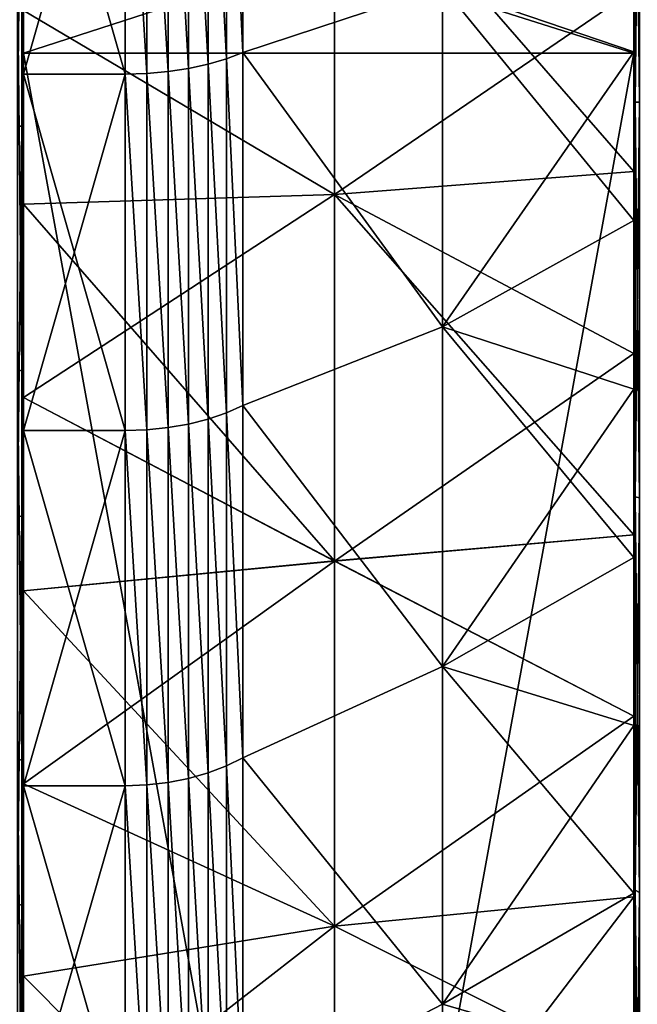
# Model space of a CAD drawing. Header units: metres. Extents: x -2 to 85, y -75 to 96.
# Tile 337 of 444: x 68.34 to 70.16, y 25.2 to 28.1. Entities that reach past the tile are written whole.
import ezdxf

# ---------------------------------------------------------------- set-up
doc = ezdxf.new("R2010")
doc.units = ezdxf.units.M
doc.layers.add('solid_20204500', color=7, linetype='CONTINUOUS')

msp = doc.modelspace()

# ---------------------------------------------------------------- linework, layer by layer
at = {"layer": 'solid_20204500'}
for points in [[(68.948715, 29.026817, -19.57391), (68.997269, 28.001837, -19.559551), (68.997269, 29.042772, -19.531734)], [(68.948715, 29.026829, 19.573908), (68.997269, 29.042772, 19.531734), (68.997269, 28.001837, 19.559551)], [(68.997269, 29.042772, -19.531734), (68.997269, 28.001837, -19.559551), (69.585594, 28.196381, -18.97237)], [(68.997269, 28.001837, 19.559551), (68.997269, 29.042772, 19.531734), (69.585594, 28.196375, 18.97237)], [(68.837318, 29.002718, 19.637928), (68.837318, 27.954584, 19.66346), (68.776535, 28.994946, 19.658516)], [(68.837318, 27.954576, -19.66346), (68.837318, 29.00271, -19.63793), (68.776535, 28.994934, -19.658516)], [(68.895027, 29.01339, 19.609573), (68.895027, 27.967176, 19.635714), (68.837318, 29.002718, 19.637928)], [(68.895027, 27.967157, -19.635714), (68.895027, 29.013371, -19.609575), (68.837318, 29.00271, -19.63793)], [(68.895027, 27.967176, 19.635714), (68.837318, 27.954584, 19.66346), (68.837318, 29.002718, 19.637928)], [(68.895027, 27.967157, -19.635714), (68.837318, 29.00271, -19.63793), (68.837318, 27.954576, -19.66346)], [(68.948715, 29.026829, 19.573908), (68.948715, 27.983032, 19.600815), (68.895027, 29.01339, 19.609573)], [(68.948715, 27.983021, -19.600815), (68.948715, 29.026817, -19.57391), (68.895027, 29.013371, -19.609575)], [(68.948715, 27.983032, 19.600815), (68.895027, 27.967176, 19.635714), (68.895027, 29.01339, 19.609573)], [(68.948715, 27.983021, -19.600815), (68.895027, 29.013371, -19.609575), (68.895027, 27.967157, -19.635714)], [(68.948715, 29.026829, 19.573908), (68.997269, 28.001837, 19.559551), (68.948715, 27.983032, 19.600815)], [(68.948715, 27.983021, -19.600815), (68.997269, 28.001837, -19.559551), (68.948715, 29.026817, -19.57391)], [(70.154274, 29.019241, 23.042732), (70.150002, 28.493668, 22.994684), (70.150002, 27.902956, 22.999792)], [(70.154274, 27.855499, 23.06481), (70.154274, 29.019241, 23.042732), (70.150002, 27.902956, 22.999792)], [(70.154274, 29.019241, -23.042732), (70.154274, 27.855499, -23.06481), (70.150002, 28.493668, -22.994684)], [(70.167053, 29.022078, 23.106878), (70.154274, 29.019241, 23.042732), (70.154274, 27.855499, 23.06481)], [(70.167053, 27.855097, 23.129019), (70.167053, 29.022078, 23.106878), (70.154274, 27.855499, 23.06481)], [(70.167053, 29.022078, -23.106878), (70.167053, 27.855097, -23.129019), (70.154274, 29.019241, -23.042732)], [(70.167053, 27.855097, -23.129019), (70.154274, 27.855499, -23.06481), (70.154274, 29.019241, -23.042732)], [(68.649818, 28.988335, 19.675192), (68.649818, 27.937664, 19.699902), (68.349998, 28.988321, 19.675194)], [(68.649818, 28.988335, -19.675192), (68.349998, 28.988321, -19.675194), (68.349998, 27.937521, -19.699886)], [(68.649818, 27.937664, -19.699902), (68.649818, 28.988335, -19.675192), (68.349998, 27.937521, -19.699886)], [(68.349998, 28.570158, 8.987048), (68.349998, 28.988321, 19.675194), (68.349998, 27.937521, 19.699886)], [(68.649818, 27.937664, 19.699902), (68.349998, 27.937521, 19.699886), (68.349998, 28.988321, 19.675194)], [(68.349998, 28, -9.005123), (68.349998, 27.937521, -19.699886), (68.349998, 28.988321, -19.675194)], [(68.349998, 28.570158, -8.987048), (68.349998, 28, -9.005123), (68.349998, 28.988321, -19.675194)], [(68.713669, 27.939743, -19.695814), (68.713669, 28.990122, -19.671003), (68.649818, 28.988335, -19.675192)], [(68.713669, 28.99012, 19.671003), (68.713669, 27.939741, 19.695814), (68.649818, 28.988335, 19.675192)], [(68.713669, 27.939741, 19.695814), (68.649818, 27.937664, 19.699902), (68.649818, 28.988335, 19.675192)], [(68.713669, 27.939743, -19.695814), (68.649818, 28.988335, -19.675192), (68.649818, 27.937664, -19.699902)], [(68.776535, 28.994946, 19.658516), (68.776535, 27.945417, 19.683601), (68.713669, 28.99012, 19.671003)], [(68.776535, 27.945404, -19.683601), (68.776535, 28.994934, -19.658516), (68.713669, 28.990122, -19.671003)], [(68.776535, 27.945404, -19.683601), (68.713669, 28.990122, -19.671003), (68.713669, 27.939743, -19.695814)], [(68.776535, 27.945417, 19.683601), (68.713669, 27.939741, 19.695814), (68.713669, 28.99012, 19.671003)], [(68.837318, 27.954584, 19.66346), (68.776535, 27.945417, 19.683601), (68.776535, 28.994946, 19.658516)], [(68.837318, 27.954576, -19.66346), (68.776535, 28.994934, -19.658516), (68.776535, 27.945404, -19.683601)], [(68.332428, 28.937132, 23.100317), (68.332428, 27.784512, 23.118313), (68.345589, 28.934492, 23.035225)], [(68.345589, 28.934492, 23.035225), (68.332428, 27.784512, 23.118313), (68.345589, 27.78512, 23.053171)], [(68.345589, 28.934492, 23.035225), (68.345589, 27.78512, 23.053171), (68.349998, 28.37801, 22.984804)], [(69.267471, 27.583502, -21.083767), (68.349998, 28.126007, -21.886503), (69.267471, 28.665342, -21.077383)], [(69.267471, 28.665279, 21.077385), (68.349998, 28.126007, 21.886503), (69.267471, 27.583439, 21.083767)], [(69.267471, 28.665342, -21.077383), (70.150002, 28.186832, -20.249577), (70.150002, 27.650642, -20.247419)], [(69.267471, 27.583502, -21.083767), (69.267471, 28.665342, -21.077383), (70.150002, 27.650642, -20.247419)], [(69.267471, 28.665279, 21.077385), (69.267471, 27.583439, 21.083767), (70.150002, 28.186832, 20.249577)], [(70.150002, 28.58308, 9.017701), (68.349998, 28.570158, 8.987048), (68.349998, 28, 9.005123)], [(70.150002, 28.58308, 9.017701), (68.349998, 28, 9.005123), (70.150002, 28, 9.036542)], [(70.150002, 28, -9.036542), (68.349998, 28.570158, -8.987048), (70.150002, 28.58308, -9.017701)], [(68.349998, 28.570158, 8.987048), (68.349998, 27.937521, 19.699886), (68.349998, 28, 9.005123)], [(70.150002, 28, -9.036542), (68.349998, 28, -9.005123), (68.349998, 28.570158, -8.987048)], [(70.150002, 28.58308, 9.017701), (70.150002, 28, 9.036542), (70.150002, 28.501484, 18.368967)], [(70.150002, 28.58308, -9.017701), (70.150002, 28.501484, -18.368967), (70.150002, 28.004238, -18.375814)], [(70.150002, 28, -9.036542), (70.150002, 28.58308, -9.017701), (70.150002, 28.004238, -18.375814)], [(70.150002, 28.004238, -18.375814), (70.150002, 28.501484, -18.368967), (69.585594, 28.196381, -18.97237)], [(70.150002, 28.501484, 18.368967), (70.150002, 28.004238, 18.375814), (69.585594, 28.196375, 18.97237)], [(70.150002, 28, 9.036542), (70.150002, 28.004238, 18.375814), (70.150002, 28.501484, 18.368967)], [(70.150002, 28.493668, -22.994684), (70.150002, 27.902956, -22.999792), (70.150002, 28.186832, -20.249577)], [(70.150002, 27.902956, 22.999792), (70.150002, 28.493668, 22.994684), (70.150002, 28.186832, 20.249577)], [(70.154274, 27.855499, -23.06481), (70.150002, 27.902956, -22.999792), (70.150002, 28.493668, -22.994684)], [(68.345589, 27.78512, 23.053171), (68.349998, 27.785736, 22.986925), (68.349998, 28.37801, 22.984804)], [(68.349998, 28.126007, 21.886503), (68.349998, 28.37801, 22.984804), (68.349998, 27.785736, 22.986925)], [(68.332428, 28.215488, -23.118313), (68.345589, 28.21488, -23.053171), (68.345589, 27.065508, -23.035225)], [(68.332428, 27.062868, -23.100317), (68.332428, 28.215488, -23.118313), (68.345589, 27.065508, -23.035225)], [(68.345589, 28.21488, -23.053171), (68.349998, 28.214264, -22.986925), (68.349998, 27.62199, -22.984804)], [(68.345589, 27.065508, -23.035225), (68.345589, 28.21488, -23.053171), (68.349998, 27.62199, -22.984804)], [(68.349998, 28.126007, -21.886503), (68.349998, 27.62199, -22.984804), (68.349998, 28.214264, -22.986925)], [(68.997269, 28.001837, -19.559551), (69.585594, 27.193003, -18.956217), (69.585594, 28.196381, -18.97237)], [(68.997269, 28.001837, 19.559551), (69.585594, 28.196375, 18.97237), (69.585594, 27.192997, 18.956217)], [(69.267471, 27.583439, 21.083767), (70.150002, 27.650642, 20.247419), (70.150002, 28.186832, 20.249577)], [(70.150002, 28.004238, -18.375814), (69.585594, 28.196381, -18.97237), (69.585594, 27.193003, -18.956217)], [(70.150002, 27.506592, 18.369175), (69.585594, 27.192997, 18.956217), (69.585594, 28.196375, 18.97237)], [(70.150002, 28.004238, 18.375814), (70.150002, 27.506592, 18.369175), (69.585594, 28.196375, 18.97237)], [(70.150002, 27.902956, -22.999792), (70.150002, 27.650642, -20.247419), (70.150002, 28.186832, -20.249577)], [(70.150002, 27.902956, 22.999792), (70.150002, 28.186832, 20.249577), (70.150002, 27.650642, 20.247419)], [(68.349998, 28.126007, -21.886503), (68.349998, 27.55513, -21.88236), (68.349998, 27.62199, -22.984804)], [(68.349998, 27.55513, 21.88236), (68.349998, 28.126007, 21.886503), (68.349998, 27.785736, 22.986925)], [(69.267471, 27.583502, -21.083767), (68.349998, 27.55513, -21.88236), (68.349998, 28.126007, -21.886503)], [(69.267471, 27.583439, 21.083767), (68.349998, 28.126007, 21.886503), (68.349998, 27.55513, 21.88236)], [(68.349998, 28, 9.005123), (68.349998, 19.787594, 17.906601), (68.349998, 18.844231, 17.443087)], [(68.349998, 18.144573, 9.005123), (68.349998, 28, 9.005123), (68.349998, 18.844231, 17.443087)], [(68.349998, 28, 9.005123), (68.349998, 20.754349, 18.319115), (68.349998, 19.787594, 17.906601)], [(68.349998, 28, 9.005123), (68.349998, 21.741369, 18.679373), (68.349998, 20.754349, 18.319115)], [(68.349998, 28, 9.005123), (68.349998, 22.746552, 18.986609), (68.349998, 21.741369, 18.679373)], [(68.349998, 28, 9.005123), (68.349998, 23.766697, 19.239765), (68.349998, 22.746552, 18.986609)], [(68.349998, 28, 9.005123), (68.349998, 24.798521, 19.438105), (68.349998, 23.766697, 19.239765)], [(68.349998, 28, 9.005123), (68.349998, 25.839821, 19.581205), (68.349998, 24.798521, 19.438105)], [(68.349998, 28, 9.005123), (68.349998, 26.887276, 19.668535), (68.349998, 25.839821, 19.581205)], [(68.349998, 28, 9.005123), (68.349998, 27.937521, 19.699886), (68.349998, 26.887276, 19.668535)], [(68.349998, 28, -9.005123), (68.349998, 18.144573, -9.005123), (68.349998, 27.937521, -19.699886)], [(70.150002, 28, 9.036542), (68.349998, 28, 9.005123), (68.349998, 18.144573, 9.005123)], [(70.150002, 28, 9.036542), (68.349998, 18.144573, 9.005123), (70.150002, 18.113153, 9.036542)], [(70.150002, 18.113153, -9.036542), (68.349998, 18.144573, -9.005123), (68.349998, 28, -9.005123)], [(70.150002, 18.113153, -9.036542), (68.349998, 28, -9.005123), (70.150002, 28, -9.036542)], [(68.948715, 27.983032, 19.600815), (68.948715, 26.939283, 19.572102), (68.895027, 27.967176, 19.635714)], [(68.948715, 26.939272, -19.5721), (68.948715, 27.983021, -19.600815), (68.895027, 27.967157, -19.635714)], [(68.948715, 27.983021, -19.600815), (68.997269, 26.960894, -19.531929), (68.997269, 28.001837, -19.559551)], [(68.948715, 27.983032, 19.600815), (68.997269, 28.001837, 19.559551), (68.997269, 26.960894, 19.531929)], [(68.948715, 27.983032, 19.600815), (68.997269, 26.960894, 19.531929), (68.948715, 26.939283, 19.572102)], [(68.948715, 26.939272, -19.5721), (68.997269, 26.960894, -19.531929), (68.948715, 27.983021, -19.600815)], [(68.997269, 28.001837, -19.559551), (68.997269, 26.960894, -19.531929), (69.585594, 27.193003, -18.956217)], [(68.997269, 26.960894, 19.531929), (68.997269, 28.001837, 19.559551), (69.585594, 27.192997, 18.956217)], [(70.150002, 27.506592, -18.369175), (70.150002, 28.004238, -18.375814), (69.585594, 27.193003, -18.956217)], [(70.150002, 28, 9.036542), (70.150002, 27.506592, 18.369175), (70.150002, 28.004238, 18.375814)], [(70.150002, 28, -9.036542), (70.150002, 28.004238, -18.375814), (70.150002, 27.506592, -18.369175)], [(70.150002, 28, 9.036542), (70.150002, 18.113153, 9.036542), (70.150002, 27.506592, 18.369175)], [(70.150002, 28, -9.036542), (70.150002, 27.506592, -18.369175), (70.150002, 27.009253, -18.349085)], [(70.150002, 28, -9.036542), (70.150002, 27.009253, -18.349085), (70.150002, 26.513096, -18.315557)], [(70.150002, 28, -9.036542), (70.150002, 26.513096, -18.315557), (70.150002, 26.017612, -18.268559)], [(70.150002, 28, -9.036542), (70.150002, 26.017612, -18.268559), (70.150002, 25.523558, -18.208178)], [(70.150002, 28, -9.036542), (70.150002, 25.523558, -18.208178), (70.150002, 25.031761, -18.134501)], [(70.150002, 28, -9.036542), (70.150002, 25.031761, -18.134501), (70.150002, 24.541708, -18.047445)], [(70.150002, 28, -9.036542), (70.150002, 24.541708, -18.047445), (70.150002, 24.054199, -17.947178)], [(70.150002, 28, -9.036542), (70.150002, 24.054199, -17.947178), (70.150002, 23.570004, -17.833834)], [(70.150002, 28, -9.036542), (70.150002, 23.570004, -17.833834), (70.150002, 23.088615, -17.707296)], [(70.150002, 28, -9.036542), (70.150002, 23.088615, -17.707296), (70.150002, 22.610867, -17.567806)], [(70.150002, 28, -9.036542), (70.150002, 22.610867, -17.567806), (70.150002, 22.137463, -17.415543)], [(70.150002, 28, -9.036542), (70.150002, 22.137463, -17.415543), (70.150002, 21.667917, -17.250357)], [(70.150002, 28, -9.036542), (70.150002, 21.667917, -17.250357), (70.150002, 21.203083, -17.072565)], [(70.150002, 28, -9.036542), (70.150002, 21.203083, -17.072565), (70.150002, 20.743587, -16.882385)], [(70.150002, 28, -9.036542), (70.150002, 20.743587, -16.882385), (70.150002, 20.288984, -16.679638)], [(70.150002, 28, -9.036542), (70.150002, 20.288984, -16.679638), (70.150002, 19.840128, -16.464724)], [(70.150002, 28, -9.036542), (70.150002, 19.840128, -16.464724), (70.150002, 19.397573, -16.237877)], [(70.150002, 28, -9.036542), (70.150002, 19.397573, -16.237877), (70.150002, 18.960911, -15.998905)], [(70.150002, 28, -9.036542), (70.150002, 18.960911, -15.998905), (70.150002, 18.530994, -15.748288)], [(70.150002, 18.113153, -9.036542), (70.150002, 28, -9.036542), (70.150002, 18.530994, -15.748288)], [(68.837318, 27.954584, 19.66346), (68.837318, 26.906578, 19.633087), (68.776535, 27.945417, 19.683601)], [(68.837318, 26.906572, -19.633087), (68.837318, 27.954576, -19.66346), (68.776535, 27.945404, -19.683601)], [(68.895027, 27.967176, 19.635714), (68.895027, 26.921057, 19.606077), (68.837318, 27.954584, 19.66346)], [(68.895027, 26.921038, -19.606075), (68.895027, 27.967157, -19.635714), (68.837318, 27.954576, -19.66346)], [(68.895027, 26.921057, 19.606077), (68.837318, 26.906578, 19.633087), (68.837318, 27.954584, 19.66346)], [(68.895027, 26.921038, -19.606075), (68.837318, 27.954576, -19.66346), (68.837318, 26.906572, -19.633087)], [(68.948715, 26.939283, 19.572102), (68.895027, 26.921057, 19.606077), (68.895027, 27.967176, 19.635714)], [(68.948715, 26.939272, -19.5721), (68.895027, 27.967157, -19.635714), (68.895027, 26.921038, -19.606075)], [(68.649818, 27.937664, 19.699902), (68.649818, 26.887171, 19.668543), (68.349998, 27.937521, 19.699886)], [(68.649818, 27.937664, -19.699902), (68.349998, 27.937521, -19.699886), (68.349998, 26.887276, -19.668535)], [(68.649818, 26.887171, -19.668543), (68.649818, 27.937664, -19.699902), (68.349998, 26.887276, -19.668535)], [(68.649818, 26.887171, 19.668543), (68.349998, 26.887276, 19.668535), (68.349998, 27.937521, 19.699886)], [(68.349998, 18.144573, -9.005123), (68.349998, 26.887276, -19.668535), (68.349998, 27.937521, -19.699886)], [(68.713669, 26.889534, -19.664577), (68.713669, 27.939743, -19.695814), (68.649818, 27.937664, -19.699902)], [(68.713669, 27.939741, 19.695814), (68.713669, 26.889532, 19.664577), (68.649818, 27.937664, 19.699902)], [(68.713669, 26.889532, 19.664577), (68.649818, 26.887171, 19.668543), (68.649818, 27.937664, 19.699902)], [(68.713669, 26.889534, -19.664577), (68.649818, 27.937664, -19.699902), (68.649818, 26.887171, -19.668543)], [(68.776535, 27.945417, 19.683601), (68.776535, 26.896042, 19.652695), (68.713669, 27.939741, 19.695814)], [(68.776535, 26.89603, -19.652695), (68.776535, 27.945404, -19.683601), (68.713669, 27.939743, -19.695814)], [(68.776535, 26.89603, -19.652695), (68.713669, 27.939743, -19.695814), (68.713669, 26.889534, -19.664577)], [(68.776535, 26.896042, 19.652695), (68.713669, 26.889532, 19.664577), (68.713669, 27.939741, 19.695814)], [(68.837318, 26.906578, 19.633087), (68.776535, 26.896042, 19.652695), (68.776535, 27.945417, 19.683601)], [(68.837318, 26.906572, -19.633087), (68.776535, 27.945404, -19.683601), (68.776535, 26.89603, -19.652695)], [(70.150002, 27.902956, -22.999792), (70.150002, 27.312662, -22.989717), (70.150002, 27.650642, -20.247419)], [(70.150002, 27.312662, 22.989717), (70.150002, 27.902956, 22.999792), (70.150002, 27.650642, 20.247419)], [(70.154274, 27.855499, 23.06481), (70.150002, 27.902956, 22.999792), (70.150002, 27.312662, 22.989717)], [(70.154274, 27.855499, -23.06481), (70.150002, 27.312662, -22.989717), (70.150002, 27.902956, -22.999792)], [(70.154274, 27.855499, 23.06481), (70.150002, 27.312662, 22.989717), (70.150002, 26.722319, 22.964466)], [(70.154274, 26.692125, 23.028152), (70.154274, 27.855499, 23.06481), (70.150002, 26.722319, 22.964466)], [(70.154274, 27.855499, -23.06481), (70.154274, 26.692125, -23.028152), (70.150002, 27.312662, -22.989717)], [(70.167053, 27.855097, 23.129019), (70.154274, 27.855499, 23.06481), (70.154274, 26.692125, 23.028152)], [(70.167053, 26.688484, -23.092258), (70.154274, 26.692125, -23.028152), (70.154274, 27.855499, -23.06481)], [(70.167053, 27.855097, -23.129019), (70.167053, 26.688484, -23.092258), (70.154274, 27.855499, -23.06481)], [(70.167053, 26.688484, 23.092258), (70.167053, 27.855097, 23.129019), (70.154274, 26.692125, 23.028152)], [(68.332428, 26.632427, 23.078835), (68.345589, 26.63628, 23.013803), (68.345589, 27.78512, 23.053171)], [(68.332428, 27.784512, 23.118313), (68.332428, 26.632427, 23.078835), (68.345589, 27.78512, 23.053171)], [(68.345589, 26.63628, 23.013803), (68.349998, 27.19359, 22.973764), (68.349998, 27.785736, 22.986925)], [(68.345589, 27.78512, 23.053171), (68.345589, 26.63628, 23.013803), (68.349998, 27.785736, 22.986925)], [(68.349998, 27.55513, 21.88236), (68.349998, 27.785736, 22.986925), (68.349998, 27.19359, 22.973764)], [(69.267471, 27.583502, -21.083767), (70.150002, 27.650642, -20.247419), (70.150002, 27.114922, -20.231098)], [(69.267471, 27.583439, 21.083767), (70.150002, 27.114922, 20.231098), (70.150002, 27.650642, 20.247419)], [(70.150002, 27.312662, -22.989717), (70.150002, 27.114922, -20.231098), (70.150002, 27.650642, -20.247419)], [(70.150002, 27.312662, 22.989717), (70.150002, 27.650642, 20.247419), (70.150002, 27.114922, 20.231098)], [(68.345589, 27.065508, -23.035225), (68.349998, 27.62199, -22.984804), (68.349998, 27.030638, -22.967478)], [(68.349998, 27.55513, -21.88236), (68.349998, 27.030638, -22.967478), (68.349998, 27.62199, -22.984804)], [(69.267471, 26.502758, -21.034662), (68.349998, 27.55513, -21.88236), (69.267471, 27.583502, -21.083767)], [(69.267471, 27.583439, 21.083767), (68.349998, 27.55513, 21.88236), (68.349998, 26.984819, 21.863316)], [(69.267471, 27.583439, 21.083767), (68.349998, 26.984819, 21.863316), (69.267471, 26.502695, 21.034657)], [(69.267471, 27.583502, -21.083767), (70.150002, 27.114922, -20.231098), (70.150002, 26.580069, -20.200596)], [(69.267471, 26.502758, -21.034662), (69.267471, 27.583502, -21.083767), (70.150002, 26.580069, -20.200596)], [(69.267471, 27.583439, 21.083767), (69.267471, 26.502695, 21.034657), (70.150002, 27.114922, 20.231098)], [(68.349998, 27.55513, -21.88236), (68.349998, 26.984819, -21.863316), (68.349998, 27.030638, -22.967478)], [(68.349998, 26.984819, 21.863316), (68.349998, 27.55513, 21.88236), (68.349998, 27.19359, 22.973764)], [(69.267471, 26.502758, -21.034662), (68.349998, 26.984819, -21.863316), (68.349998, 27.55513, -21.88236)], [(70.150002, 27.009253, -18.349085), (70.150002, 27.506592, -18.369175), (69.585594, 27.193003, -18.956217)], [(70.150002, 27.506592, 18.369175), (70.150002, 27.009253, 18.349085), (69.585594, 27.192997, 18.956217)], [(70.150002, 18.113153, 9.036542), (70.150002, 27.009253, 18.349085), (70.150002, 27.506592, 18.369175)], [(70.150002, 27.312662, -22.989717), (70.150002, 26.722319, -22.964466), (70.150002, 27.114922, -20.231098)], [(70.150002, 26.722319, 22.964466), (70.150002, 27.312662, 22.989717), (70.150002, 27.114922, 20.231098)], [(70.154274, 26.692125, -23.028152), (70.150002, 26.722319, -22.964466), (70.150002, 27.312662, -22.989717)], [(68.345589, 26.63628, 23.013803), (68.349998, 26.602652, 22.945415), (68.349998, 27.19359, 22.973764)], [(68.349998, 26.984819, 21.863316), (68.349998, 27.19359, 22.973764), (68.349998, 26.602652, 22.945415)], [(68.997269, 26.960894, -19.531929), (69.585594, 26.191881, -18.887035), (69.585594, 27.193003, -18.956217)], [(68.997269, 26.960894, 19.531929), (69.585594, 27.192997, 18.956217), (69.585594, 26.191877, 18.887035)], [(70.150002, 27.009253, -18.349085), (69.585594, 27.193003, -18.956217), (69.585594, 26.191881, -18.887035)], [(70.150002, 26.513096, 18.315557), (69.585594, 26.191877, 18.887035), (69.585594, 27.192997, 18.956217)], [(70.150002, 27.009253, 18.349085), (70.150002, 26.513096, 18.315557), (69.585594, 27.192997, 18.956217)], [(69.267471, 26.502695, 21.034657), (70.150002, 26.580069, 20.200596), (70.150002, 27.114922, 20.231098)], [(70.150002, 26.722319, -22.964466), (70.150002, 26.580069, -20.200596), (70.150002, 27.114922, -20.231098)], [(70.150002, 26.722319, 22.964466), (70.150002, 27.114922, 20.231098), (70.150002, 26.580069, 20.200596)], [(68.332428, 27.062868, -23.100317), (68.345589, 27.065508, -23.035225), (68.345589, 25.918459, -22.960011)], [(68.332428, 25.912577, -23.024889), (68.332428, 27.062868, -23.100317), (68.345589, 25.918459, -22.960011)], [(68.345589, 27.065508, -23.035225), (68.349998, 27.030638, -22.967478), (68.349998, 26.440207, -22.934944)], [(68.345589, 25.918459, -22.960011), (68.345589, 27.065508, -23.035225), (68.349998, 26.440207, -22.934944)], [(68.349998, 26.984819, -21.863316), (68.349998, 26.440207, -22.934944), (68.349998, 27.030638, -22.967478)], [(70.150002, 26.513096, -18.315557), (70.150002, 27.009253, -18.349085), (69.585594, 26.191881, -18.887035)], [(70.150002, 18.113153, 9.036542), (70.150002, 26.513096, 18.315557), (70.150002, 27.009253, 18.349085)], [(68.349998, 26.984819, -21.863316), (68.349998, 26.414707, -21.829378), (68.349998, 26.440207, -22.934944)], [(68.349998, 26.414707, 21.829378), (68.349998, 26.984819, 21.863316), (68.349998, 26.602652, 22.945415)], [(69.267471, 26.502758, -21.034662), (68.349998, 26.414707, -21.829378), (68.349998, 26.984819, -21.863316)], [(69.267471, 26.502695, 21.034657), (68.349998, 26.984819, 21.863316), (68.349998, 26.414707, 21.829378)], [(68.948715, 26.939283, 19.572102), (68.948715, 25.898544, 19.487846), (68.895027, 26.921057, 19.606077)], [(68.948715, 25.898533, -19.487844), (68.948715, 26.939272, -19.5721), (68.895027, 26.921038, -19.606075)], [(68.948715, 26.939272, -19.5721), (68.997269, 25.922897, -19.44895), (68.997269, 26.960894, -19.531929)], [(68.948715, 26.939283, 19.572102), (68.997269, 26.960894, 19.531929), (68.997269, 25.922897, 19.44895)], [(68.948715, 26.939283, 19.572102), (68.997269, 25.922897, 19.44895), (68.948715, 25.898544, 19.487846)], [(68.948715, 25.898533, -19.487844), (68.997269, 25.922897, -19.44895), (68.948715, 26.939272, -19.5721)], [(68.997269, 26.960894, -19.531929), (68.997269, 25.922897, -19.44895), (69.585594, 26.191881, -18.887035)], [(68.997269, 25.922897, 19.44895), (68.997269, 26.960894, 19.531929), (69.585594, 26.191877, 18.887035)], [(68.895027, 26.921057, 19.606077), (68.895027, 25.878, 19.520744), (68.837318, 26.906578, 19.633087)], [(68.895027, 25.877983, -19.520742), (68.895027, 26.921038, -19.606075), (68.837318, 26.906572, -19.633087)], [(68.948715, 25.898544, 19.487846), (68.895027, 25.878, 19.520744), (68.895027, 26.921057, 19.606077)], [(68.948715, 25.898533, -19.487844), (68.895027, 26.921038, -19.606075), (68.895027, 25.877983, -19.520742)], [(68.649818, 25.839846, 19.581209), (68.349998, 25.839821, 19.581205), (68.349998, 26.887276, 19.668535)], [(68.649818, 26.887171, 19.668543), (68.649818, 25.839846, 19.581209), (68.349998, 26.887276, 19.668535)], [(68.349998, 18.144573, -9.005123), (68.349998, 25.839821, -19.581205), (68.349998, 26.887276, -19.668535)], [(68.649818, 26.887171, -19.668543), (68.349998, 26.887276, -19.668535), (68.349998, 25.839821, -19.581205)], [(68.649818, 25.839846, -19.581209), (68.649818, 26.887171, -19.668543), (68.349998, 25.839821, -19.581205)], [(68.713669, 25.842485, -19.577381), (68.713669, 26.889534, -19.664577), (68.649818, 26.887171, -19.668543)], [(68.713669, 26.889532, 19.664577), (68.713669, 25.842484, 19.577381), (68.649818, 26.887171, 19.668543)], [(68.713669, 25.842484, 19.577381), (68.649818, 25.839846, 19.581209), (68.649818, 26.887171, 19.668543)], [(68.713669, 25.842485, -19.577381), (68.649818, 26.887171, -19.668543), (68.649818, 25.839846, -19.581209)], [(68.776535, 26.896042, 19.652695), (68.776535, 25.849808, 19.565884), (68.713669, 26.889532, 19.664577)], [(68.776535, 25.849796, -19.565882), (68.776535, 26.89603, -19.652695), (68.713669, 26.889534, -19.664577)], [(68.776535, 25.849796, -19.565882), (68.713669, 26.889534, -19.664577), (68.713669, 25.842485, -19.577381)], [(68.776535, 25.849808, 19.565884), (68.713669, 25.842484, 19.577381), (68.713669, 26.889532, 19.664577)], [(68.837318, 26.906578, 19.633087), (68.837318, 25.861683, 19.5469), (68.776535, 26.896042, 19.652695)], [(68.837318, 25.861675, -19.5469), (68.837318, 26.906572, -19.633087), (68.776535, 26.89603, -19.652695)], [(68.837318, 25.861683, 19.5469), (68.776535, 25.849808, 19.565884), (68.776535, 26.896042, 19.652695)], [(68.837318, 25.861675, -19.5469), (68.776535, 26.89603, -19.652695), (68.776535, 25.849796, -19.565882)], [(68.895027, 25.878, 19.520744), (68.837318, 25.861683, 19.5469), (68.837318, 26.906578, 19.633087)], [(68.895027, 25.877983, -19.520742), (68.837318, 26.906572, -19.633087), (68.837318, 25.861675, -19.5469)], [(70.150002, 26.722319, -22.964466), (70.150002, 26.132988, -22.924095), (70.150002, 26.580069, -20.200596)], [(70.150002, 26.132988, 22.924095), (70.150002, 26.722319, 22.964466), (70.150002, 26.580069, 20.200596)], [(70.154274, 26.692125, 23.028152), (70.150002, 26.722319, 22.964466), (70.150002, 26.132988, 22.924095)], [(70.154274, 26.692125, -23.028152), (70.150002, 26.132988, -22.924095), (70.150002, 26.722319, -22.964466)], [(70.154274, 26.692125, 23.028152), (70.150002, 26.132988, 22.924095), (70.150002, 25.545208, 22.868614)], [(70.154274, 25.532082, 22.932854), (70.154274, 26.692125, 23.028152), (70.150002, 25.545208, 22.868614)], [(70.154274, 26.692125, -23.028152), (70.154274, 25.532082, -22.932854), (70.150002, 26.132988, -22.924095)], [(70.167053, 26.688484, 23.092258), (70.154274, 26.692125, 23.028152), (70.154274, 25.532082, 22.932854)], [(70.167053, 25.525211, -22.996695), (70.154274, 25.532082, -22.932854), (70.154274, 26.692125, -23.028152)], [(70.167053, 26.688484, -23.092258), (70.167053, 25.525211, -22.996695), (70.154274, 26.692125, -23.028152)], [(70.167053, 25.525211, 22.996695), (70.167053, 26.688484, 23.092258), (70.154274, 25.532082, 22.932854)], [(68.332428, 25.483742, 22.981977), (68.345589, 25.490833, 22.917219), (68.345589, 26.63628, 23.013803)], [(68.332428, 26.632427, 23.078835), (68.332428, 25.483742, 22.981977), (68.345589, 26.63628, 23.013803)], [(68.345589, 26.63628, 23.013803), (68.345589, 25.490833, 22.917219), (68.349998, 26.602652, 22.945415)], [(68.345589, 25.490833, 22.917219), (68.349998, 26.01292, 22.901882), (68.349998, 26.602652, 22.945415)], [(68.349998, 26.414707, 21.829378), (68.349998, 26.602652, 22.945415), (68.349998, 26.01292, 22.901882)], [(69.267471, 26.502758, -21.034662), (70.150002, 26.580069, -20.200596), (70.150002, 26.045738, -20.155914)], [(69.267471, 26.502695, 21.034657), (70.150002, 26.045738, 20.155914), (70.150002, 26.580069, 20.200596)], [(70.150002, 26.132988, -22.924095), (70.150002, 26.045738, -20.155914), (70.150002, 26.580069, -20.200596)], [(70.150002, 26.132988, 22.924095), (70.150002, 26.580069, 20.200596), (70.150002, 26.045738, 20.155914)], [(69.267471, 25.425953, -20.930193), (68.349998, 26.414707, -21.829378), (69.267471, 26.502758, -21.034662)], [(69.267471, 26.502695, 21.034657), (68.349998, 26.414707, 21.829378), (68.349998, 25.845909, 21.780622)], [(69.267471, 26.502695, 21.034657), (68.349998, 25.845909, 21.780622), (69.267471, 25.425892, 20.930185)], [(69.267471, 25.425953, -20.930193), (69.267471, 26.502758, -21.034662), (70.150002, 26.045738, -20.155914)], [(69.267471, 26.502695, 21.034657), (69.267471, 25.425892, 20.930185), (70.150002, 26.045738, 20.155914)], [(70.150002, 26.017612, -18.268559), (70.150002, 26.513096, -18.315557), (69.585594, 26.191881, -18.887035)], [(70.150002, 26.513096, 18.315557), (70.150002, 26.017612, 18.268559), (69.585594, 26.191877, 18.887035)], [(70.150002, 18.113153, 9.036542), (70.150002, 26.017612, 18.268559), (70.150002, 26.513096, 18.315557)], [(68.345589, 25.918459, -22.960011), (68.349998, 26.440207, -22.934944), (68.349998, 25.850256, -22.887163)], [(68.349998, 25.845909, -21.780622), (68.349998, 25.850256, -22.887163), (68.349998, 26.440207, -22.934944)], [(68.349998, 26.414707, -21.829378), (68.349998, 25.845909, -21.780622), (68.349998, 26.440207, -22.934944)], [(68.349998, 25.845909, 21.780622), (68.349998, 26.414707, 21.829378), (68.349998, 26.01292, 22.901882)], [(69.267471, 25.425953, -20.930193), (68.349998, 25.845909, -21.780622), (68.349998, 26.414707, -21.829378)], [(68.997269, 25.922897, -19.44895), (69.585594, 25.195818, -18.76502), (69.585594, 26.191881, -18.887035)], [(68.997269, 25.922897, 19.44895), (69.585594, 26.191877, 18.887035), (69.585594, 25.195814, 18.765018)], [(70.150002, 26.017612, -18.268559), (69.585594, 26.191881, -18.887035), (69.585594, 25.195818, -18.76502)], [(70.150002, 25.523558, 18.208178), (69.585594, 25.195814, 18.765018), (69.585594, 26.191877, 18.887035)], [(70.150002, 26.017612, 18.268559), (70.150002, 25.523558, 18.208178), (69.585594, 26.191877, 18.887035)], [(70.150002, 26.132988, -22.924095), (70.150002, 25.545208, -22.868614), (70.150002, 26.045738, -20.155914)], [(70.150002, 25.545208, 22.868614), (70.150002, 26.132988, 22.924095), (70.150002, 26.045738, 20.155914)], [(70.154274, 25.532082, -22.932854), (70.150002, 25.545208, -22.868614), (70.150002, 26.132988, -22.924095)], [(69.267471, 25.425953, -20.930193), (70.150002, 26.045738, -20.155914), (70.150002, 25.51301, -20.097153)], [(69.267471, 25.425892, 20.930185), (70.150002, 25.51301, 20.097153), (70.150002, 26.045738, 20.155914)], [(70.150002, 25.545208, -22.868614), (70.150002, 25.51301, -20.097153), (70.150002, 26.045738, -20.155914)], [(70.150002, 25.545208, 22.868614), (70.150002, 26.045738, 20.155914), (70.150002, 25.51301, 20.097153)], [(68.345589, 25.490833, 22.917219), (68.349998, 25.423958, 22.843109), (68.349998, 26.01292, 22.901882)], [(68.349998, 25.845909, 21.780622), (68.349998, 26.01292, 22.901882), (68.349998, 25.423958, 22.843109)], [(70.150002, 25.523558, -18.208178), (70.150002, 26.017612, -18.268559), (69.585594, 25.195818, -18.76502)], [(70.150002, 18.113153, 9.036542), (70.150002, 25.523558, 18.208178), (70.150002, 26.017612, 18.268559)], [(68.948715, 25.898533, -19.487844), (68.997269, 24.890787, -19.310846), (68.997269, 25.922897, -19.44895)], [(68.948715, 25.898544, 19.487846), (68.997269, 25.922897, 19.44895), (68.997269, 24.890787, 19.310846)], [(68.997269, 25.922897, -19.44895), (68.997269, 24.890787, -19.310846), (69.585594, 25.195818, -18.76502)], [(68.997269, 24.890787, 19.310846), (68.997269, 25.922897, 19.44895), (69.585594, 25.195814, 18.765018)], [(68.332428, 25.912577, -23.024889), (68.345589, 25.918459, -22.960011), (68.345589, 24.776585, -22.827713)], [(68.332428, 24.767475, -22.892218), (68.332428, 25.912577, -23.024889), (68.345589, 24.776585, -22.827713)], [(68.345589, 25.918459, -22.960011), (68.349998, 25.850256, -22.887163), (68.349998, 25.261267, -22.824179)], [(68.345589, 24.776585, -22.827713), (68.345589, 25.918459, -22.960011), (68.349998, 25.261267, -22.824179)], [(68.948715, 25.898544, 19.487846), (68.948715, 24.86377, 19.348289), (68.895027, 25.878, 19.520744)], [(68.948715, 24.863758, -19.348288), (68.948715, 25.898533, -19.487844), (68.895027, 25.877983, -19.520742)], [(68.948715, 25.898544, 19.487846), (68.997269, 24.890787, 19.310846), (68.948715, 24.86377, 19.348289)], [(68.948715, 24.863758, -19.348288), (68.997269, 24.890787, -19.310846), (68.948715, 25.898533, -19.487844)], [(68.895027, 25.878, 19.520744), (68.895027, 24.840973, 19.379961), (68.837318, 25.861683, 19.5469)], [(68.895027, 24.840956, -19.379959), (68.895027, 25.877983, -19.520742), (68.837318, 25.861675, -19.5469)], [(68.948715, 24.86377, 19.348289), (68.895027, 24.840973, 19.379961), (68.895027, 25.878, 19.520744)], [(68.948715, 24.863758, -19.348288), (68.895027, 25.877983, -19.520742), (68.895027, 24.840956, -19.379959)], [(68.349998, 25.278828, -21.717052), (68.349998, 25.261267, -22.824179), (68.349998, 25.850256, -22.887163)], [(68.349998, 25.845909, -21.780622), (68.349998, 25.278828, -21.717052), (68.349998, 25.850256, -22.887163)], [(68.349998, 25.278828, 21.717052), (68.349998, 25.845909, 21.780622), (68.349998, 25.423958, 22.843109)], [(69.267471, 25.425953, -20.930193), (68.349998, 25.278828, -21.717052), (68.349998, 25.845909, -21.780622)], [(69.267471, 25.425892, 20.930185), (68.349998, 25.845909, 21.780622), (68.349998, 25.278828, 21.717052)], [(68.649818, 25.839846, 19.581209), (68.649818, 24.798668, 19.438145), (68.349998, 25.839821, 19.581205)], [(68.649818, 25.839846, -19.581209), (68.349998, 25.839821, -19.581205), (68.349998, 24.798521, -19.438105)], [(68.649818, 24.798668, -19.438145), (68.649818, 25.839846, -19.581209), (68.349998, 24.798521, -19.438105)], [(68.649818, 24.798668, 19.438145), (68.349998, 24.798521, 19.438105), (68.349998, 25.839821, 19.581205)], [(68.349998, 18.144573, -9.005123), (68.349998, 24.798521, -19.438105), (68.349998, 25.839821, -19.581205)], [(68.713669, 24.801579, -19.434475), (68.713669, 25.842485, -19.577381), (68.649818, 25.839846, -19.581209)], [(68.713669, 25.842484, 19.577381), (68.713669, 24.801575, 19.434475), (68.649818, 25.839846, 19.581209)], [(68.713669, 24.801575, 19.434475), (68.649818, 24.798668, 19.438145), (68.649818, 25.839846, 19.581209)], [(68.713669, 24.801579, -19.434475), (68.649818, 25.839846, -19.581209), (68.649818, 24.798668, -19.438145)], [(68.776535, 25.849808, 19.565884), (68.776535, 24.80969, 19.423416), (68.713669, 25.842484, 19.577381)], [(68.776535, 24.809679, -19.423414), (68.776535, 25.849796, -19.565882), (68.713669, 25.842485, -19.577381)], [(68.776535, 24.809679, -19.423414), (68.713669, 25.842485, -19.577381), (68.713669, 24.801579, -19.434475)], [(68.776535, 24.80969, 19.423416), (68.713669, 24.801575, 19.434475), (68.713669, 25.842484, 19.577381)], [(68.837318, 25.861683, 19.5469), (68.837318, 24.822865, 19.405142), (68.776535, 25.849808, 19.565884)], [(68.837318, 24.822859, -19.40514), (68.837318, 25.861675, -19.5469), (68.776535, 25.849796, -19.565882)], [(68.837318, 24.822865, 19.405142), (68.776535, 24.80969, 19.423416), (68.776535, 25.849808, 19.565884)], [(68.837318, 24.822859, -19.40514), (68.776535, 25.849796, -19.565882), (68.776535, 24.809679, -19.423414)], [(68.895027, 24.840973, 19.379961), (68.837318, 24.822865, 19.405142), (68.837318, 25.861683, 19.5469)], [(68.895027, 24.840956, -19.379959), (68.837318, 25.861675, -19.5469), (68.837318, 24.822859, -19.40514)], [(70.150002, 25.545208, -22.868614), (70.150002, 24.958549, -22.798), (70.150002, 25.51301, -20.097153)], [(70.150002, 25.545208, 22.868614), (70.150002, 25.51301, 20.097153), (70.150002, 24.982254, 20.024321)], [(70.150002, 24.958549, 22.798), (70.150002, 25.545208, 22.868614), (70.150002, 24.982254, 20.024321)], [(70.154274, 25.532082, 22.932854), (70.150002, 25.545208, 22.868614), (70.150002, 24.958549, 22.798)], [(70.154274, 25.532082, -22.932854), (70.150002, 24.958549, -22.798), (70.150002, 25.545208, -22.868614)], [(70.150002, 25.031761, -18.134501), (70.150002, 25.523558, -18.208178), (69.585594, 25.195818, -18.76502)], [(70.150002, 25.523558, 18.208178), (70.150002, 25.031761, 18.134501), (69.585594, 25.195814, 18.765018)], [(70.154274, 24.378323, 22.779154), (70.154274, 25.532082, 22.932854), (70.150002, 24.958549, 22.798)], [(70.154274, 25.532082, -22.932854), (70.154274, 24.378323, -22.779154), (70.150002, 24.958549, -22.798)], [(70.150002, 18.113153, 9.036542), (70.150002, 25.031761, 18.134501), (70.150002, 25.523558, 18.208178)], [(70.167053, 25.525211, 22.996695), (70.154274, 25.532082, 22.932854), (70.154274, 24.378323, 22.779154)], [(70.167053, 24.36824, -22.842566), (70.154274, 24.378323, -22.779154), (70.154274, 25.532082, -22.932854)], [(70.167053, 25.525211, -22.996695), (70.167053, 24.36824, -22.842566), (70.154274, 25.532082, -22.932854)], [(70.167053, 24.36824, 22.842566), (70.167053, 25.525211, 22.996695), (70.154274, 24.378323, 22.779154)], [(68.332428, 24.341312, 22.827984), (68.345589, 24.351622, 22.76366), (68.345589, 25.490833, 22.917219)], [(68.332428, 25.483742, 22.981977), (68.332428, 24.341312, 22.827984), (68.345589, 25.490833, 22.917219)], [(68.345589, 25.490833, 22.917219), (68.345589, 24.351622, 22.76366), (68.349998, 25.423958, 22.843109)], [(69.267471, 25.425953, -20.930193), (70.150002, 25.51301, -20.097153), (70.150002, 24.982254, -20.024321)], [(69.267471, 24.355864, 20.770628), (70.150002, 24.982254, 20.024321), (70.150002, 25.51301, 20.097153)], [(69.267471, 25.425892, 20.930185), (69.267471, 24.355864, 20.770628), (70.150002, 25.51301, 20.097153)], [(70.150002, 24.958549, -22.798), (70.150002, 24.982254, -20.024321), (70.150002, 25.51301, -20.097153)], [(68.345589, 24.351622, 22.76366), (68.349998, 24.836245, 22.769156), (68.349998, 25.423958, 22.843109)], [(69.267471, 24.355925, -20.770639), (68.349998, 25.278828, -21.717052), (69.267471, 25.425953, -20.930193)], [(69.267471, 25.425892, 20.930185), (68.349998, 25.278828, 21.717052), (68.349998, 24.71311, 21.638653)], [(69.267471, 25.425892, 20.930185), (68.349998, 24.71311, 21.638653), (69.267471, 24.355864, 20.770628)], [(68.349998, 25.278828, 21.717052), (68.349998, 25.423958, 22.843109), (68.349998, 24.836245, 22.769156)], [(69.267471, 24.355925, -20.770639), (69.267471, 25.425953, -20.930193), (70.150002, 24.982254, -20.024321)], [(68.345589, 24.776585, -22.827713), (68.349998, 25.261267, -22.824179), (68.349998, 24.674538, -22.74612)], [(68.349998, 25.278828, -21.717052), (68.349998, 24.71311, -21.638653), (68.349998, 25.261267, -22.824179)], [(68.349998, 24.71311, 21.638653), (68.349998, 25.278828, 21.717052), (68.349998, 24.836245, 22.769156)], [(69.267471, 24.355925, -20.770639), (68.349998, 24.71311, -21.638653), (68.349998, 25.278828, -21.717052)], [(68.349998, 24.71311, -21.638653), (68.349998, 24.674538, -22.74612), (68.349998, 25.261267, -22.824179)], [(68.997269, 24.890787, -19.310846), (69.585594, 24.2076, -18.590511), (69.585594, 25.195818, -18.76502)], [(70.150002, 25.031761, -18.134501), (69.585594, 25.195818, -18.76502), (69.585594, 24.2076, -18.590511)]]:
    msp.add_3dface(points, dxfattribs=at)

doc.saveas('drawing.dxf')
